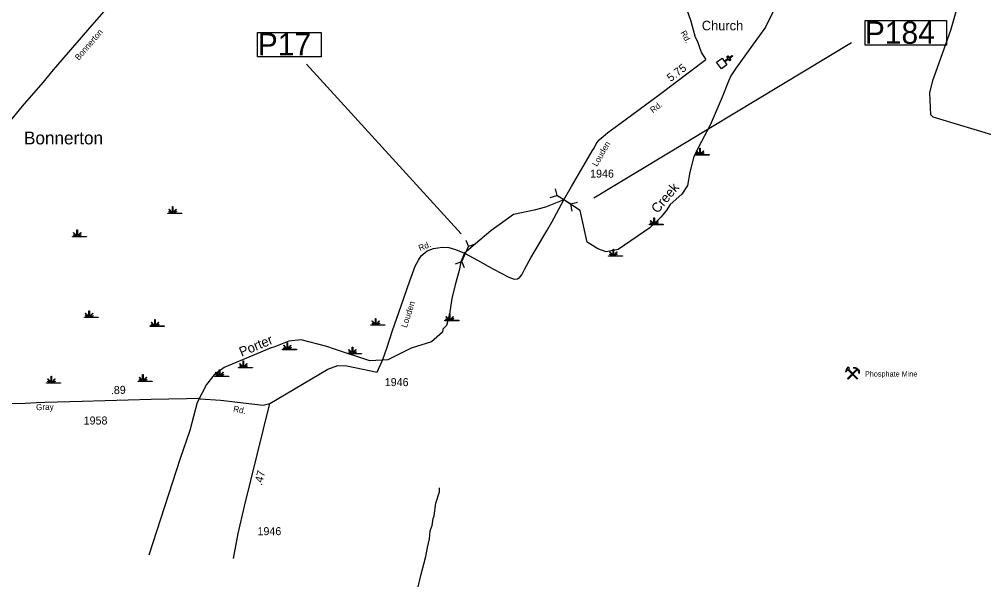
# Model space of a CAD drawing. Extents: x 2532689 to 2764727, y 536648 to 732970.
# Drawn here: x 2638448 to 2653505, y 585362 to 594108 of the extents above; entities that cross this region are included whole.
import ezdxf

# ---------------------------------------------------------------- set-up
doc = ezdxf.new("R2010")
doc.units = 0
for name, color, linetype in [('Exist Civil Demographics Community Label', 7, 'Continuous'), ('Exist Cultural Church CELL', 7, 'Continuous'), ('Exist Cultural Church Label', 7, 'Continuous'), ('Exist Geographical Mine Shaft Label', 7, 'Continuous'), ('Exist Geographical Quarry CELL', 7, 'Continuous'), ('Exist Hydrographic Creek Single Shore', 7, 'Continuous'), ('Exist Hydrographic Creek Single Shore Label', 7, 'Continuous'), ('Exist Hydrographic Swamp CELL', 7, 'Continuous'), ('Exist Road Secondary Mileage Hundredths English Label', 7, 'Continuous'), ('Exist Road Secondary Structure Pipe CELL', 7, 'Continuous'), ('Exist Road Secondary Structure Pipe Number Label', 7, 'Continuous'), ('Exist Road Secondary Type 20 Attributed', 7, 'Continuous'), ('Exist Road Secondary Type 41 Attributed', 7, 'Continuous'), ('Exist Road Secondary Type 51 Attributed', 7, 'Continuous'), ('Exist Road Secondary Type 51 Label', 7, 'Continuous'), ('Exist Road Secondary Type 51 Number Label', 7, 'Continuous')]:
    doc.layers.add(name, color=color, linetype=linetype)

msp = doc.modelspace()

# ---------------------------------------------------------------- linework, layer by layer
at = {"layer": 'Exist Cultural Church CELL'}
msp.add_lwpolyline([(2649420, 593502), (2649453, 593456), (2649515, 593500), (2649497, 593526), (2649510, 593535), (2649528, 593509), (2649577, 593544), (2649586, 593531), (2649538, 593496), (2649556, 593470), (2649543, 593461), (2649525, 593487), (2649463, 593443), (2649496, 593396), (2649409, 593334), (2649333, 593440)], close=True, dxfattribs=at)
at = {"layer": 'Exist Geographical Quarry CELL'}
for points in [[(2651410, 588666), (2651391, 588685), (2651363, 588654), (2651348, 588602)], [(2651380, 588501), (2651388, 588494), (2651537, 588643), (2651530, 588651)], [(2651380, 588643), (2651388, 588651), (2651537, 588501), (2651530, 588494)], [(2651469, 588669), (2651476, 588671), (2651482, 588673), (2651491, 588673), (2651500, 588672), (2651512, 588668), (2651526, 588662), (2651538, 588654), (2651547, 588645), (2651553, 588635), (2651559, 588623), (2651561, 588613), (2651563, 588602), (2651562, 588590), (2651560, 588579), (2651557, 588594), (2651555, 588604), (2651552, 588611), (2651545, 588623), (2651539, 588633), (2651533, 588639), (2651521, 588649), (2651511, 588656), (2651500, 588662), (2651488, 588666), (2651476, 588668)]]:
    msp.add_lwpolyline(points, close=True, dxfattribs=at)
at = {"layer": 'Exist Hydrographic Creek Single Shore'}
for points in [[(2650359, 595032), (2650313, 594915), (2650315, 594439), (2650099, 593984), (2649639, 593348), (2649558, 593223), (2649523, 593140)], [(2654602, 592015), (2652715, 592583), (2652680, 592617), (2652665, 592958), (2652710, 593151), (2652993, 593940), (2653155, 594511)], [(2649523, 593140), (2649424, 592893), (2649233, 592455), (2649097, 592203), (2648977, 591969), (2648916, 591723), (2648879, 591515), (2648790, 591380), (2648611, 591218), (2648546, 591117), (2648465, 591022), (2648294, 590851), (2647800, 590516), (2647610, 590479), (2647483, 590526), (2647314, 590631), (2647206, 591122), (2646950, 591289), (2646662, 591174), (2646486, 591129), (2646164, 591064), (2645810, 590807), (2645400, 590457), (2645343, 590321), (2645315, 590186), (2645253, 589966), (2645200, 589751), (2645163, 589506), (2645118, 589331), (2645061, 589272), (2645053, 589223), (2644882, 589075), (2644567, 588977), (2644204, 588795), (2643921, 588780), (2643367, 588958), (2643249, 588999), (2642847, 589108), (2642656, 589087), (2642424, 588989), (2642383, 588980), (2641648, 588672), (2641492, 588560), (2641371, 588408), (2641227, 588129), (2641111, 587691), (2640962, 587255), (2640471, 585745)], [(2644606, 584969), (2644721, 585447), (2644797, 585722), (2644820, 585864), (2644850, 586000), (2644863, 586126), (2644895, 586209), (2644909, 586318), (2644926, 586361), (2644953, 586559), (2645008, 586736), (2645007, 586795)]]:
    msp.add_lwpolyline(points, dxfattribs=at)
at = {"layer": 'Exist Hydrographic Swamp CELL'}
for points in [[(2649000, 591996), (2649052, 591996), (2649054, 592000), (2649016, 592015), (2649019, 592020), (2649057, 592004), (2649058, 592007), (2649014, 592052), (2649019, 592057), (2649064, 592011), (2649071, 592014), (2649071, 592097), (2649078, 592097), (2649078, 592014), (2649084, 592011), (2649129, 592057), (2649135, 592052), (2649090, 592007), (2649092, 592004), (2649133, 592022), (2649135, 592017), (2649095, 591999), (2649096, 591996), (2649217, 591996), (2649217, 591989), (2649000, 591989)], [(2640767, 591083), (2640820, 591083), (2640822, 591087), (2640784, 591102), (2640787, 591107), (2640824, 591091), (2640826, 591094), (2640782, 591139), (2640787, 591144), (2640832, 591098), (2640838, 591101), (2640838, 591184), (2640846, 591184), (2640846, 591101), (2640852, 591098), (2640897, 591144), (2640902, 591139), (2640858, 591094), (2640860, 591091), (2640901, 591109), (2640903, 591104), (2640862, 591086), (2640864, 591083), (2640985, 591083), (2640985, 591076), (2640767, 591076)], [(2648285, 590909), (2648338, 590909), (2648340, 590913), (2648301, 590928), (2648304, 590933), (2648342, 590917), (2648344, 590920), (2648299, 590964), (2648304, 590970), (2648350, 590924), (2648356, 590926), (2648356, 591009), (2648363, 591009), (2648363, 590926), (2648369, 590924), (2648415, 590970), (2648420, 590964), (2648375, 590920), (2648377, 590916), (2648418, 590935), (2648421, 590930), (2648380, 590912), (2648381, 590909), (2648502, 590909), (2648502, 590902), (2648285, 590902)], [(2639278, 590720), (2639331, 590720), (2639333, 590724), (2639294, 590739), (2639297, 590744), (2639335, 590728), (2639337, 590731), (2639292, 590775), (2639297, 590781), (2639342, 590735), (2639349, 590737), (2639349, 590821), (2639356, 590821), (2639356, 590737), (2639362, 590735), (2639408, 590781), (2639413, 590775), (2639368, 590731), (2639370, 590727), (2639411, 590746), (2639414, 590741), (2639373, 590723), (2639374, 590720), (2639495, 590720), (2639495, 590713), (2639278, 590713)], [(2647649, 590419), (2647701, 590419), (2647703, 590423), (2647665, 590438), (2647668, 590443), (2647706, 590427), (2647707, 590430), (2647663, 590475), (2647668, 590480), (2647713, 590434), (2647720, 590437), (2647720, 590520), (2647727, 590520), (2647727, 590437), (2647733, 590434), (2647778, 590480), (2647784, 590475), (2647739, 590430), (2647741, 590426), (2647782, 590445), (2647784, 590440), (2647743, 590422), (2647745, 590419), (2647866, 590419), (2647866, 590412), (2647649, 590412)], [(2639464, 589459), (2639517, 589459), (2639519, 589463), (2639480, 589478), (2639483, 589483), (2639521, 589467), (2639522, 589470), (2639478, 589515), (2639483, 589520), (2639528, 589474), (2639535, 589477), (2639535, 589560), (2639542, 589560), (2639542, 589477), (2639548, 589474), (2639594, 589520), (2639599, 589515), (2639554, 589470), (2639556, 589466), (2639597, 589485), (2639600, 589480), (2639559, 589462), (2639560, 589459), (2639681, 589459), (2639681, 589452), (2639464, 589452)], [(2645093, 589410), (2645146, 589410), (2645148, 589414), (2645110, 589429), (2645113, 589434), (2645150, 589418), (2645152, 589421), (2645107, 589466), (2645113, 589471), (2645158, 589425), (2645164, 589428), (2645164, 589511), (2645171, 589511), (2645171, 589428), (2645178, 589425), (2645223, 589471), (2645228, 589466), (2645184, 589421), (2645186, 589417), (2645227, 589436), (2645229, 589431), (2645188, 589413), (2645190, 589410), (2645311, 589410), (2645311, 589403), (2645093, 589403)], [(2640492, 589322), (2640544, 589322), (2640546, 589326), (2640508, 589340), (2640511, 589346), (2640549, 589330), (2640550, 589333), (2640506, 589377), (2640511, 589382), (2640556, 589337), (2640563, 589339), (2640563, 589422), (2640570, 589422), (2640570, 589339), (2640576, 589337), (2640622, 589382), (2640627, 589377), (2640582, 589333), (2640584, 589329), (2640625, 589348), (2640628, 589343), (2640587, 589325), (2640588, 589322), (2640709, 589322), (2640709, 589315), (2640492, 589315)], [(2643939, 589340), (2643992, 589340), (2643994, 589343), (2643955, 589358), (2643958, 589363), (2643996, 589348), (2643998, 589351), (2643953, 589395), (2643958, 589400), (2644004, 589355), (2644010, 589357), (2644010, 589440), (2644017, 589440), (2644017, 589357), (2644023, 589355), (2644069, 589400), (2644074, 589395), (2644029, 589351), (2644031, 589347), (2644072, 589366), (2644075, 589360), (2644034, 589343), (2644035, 589340), (2644156, 589340), (2644156, 589333), (2643939, 589333)], [(2642558, 588960), (2642610, 588960), (2642612, 588963), (2642574, 588978), (2642577, 588983), (2642615, 588967), (2642616, 588970), (2642572, 589015), (2642577, 589020), (2642622, 588975), (2642629, 588977), (2642629, 589060), (2642636, 589060), (2642636, 588977), (2642642, 588975), (2642687, 589020), (2642693, 589015), (2642648, 588970), (2642650, 588967), (2642691, 588985), (2642693, 588980), (2642652, 588962), (2642654, 588960), (2642775, 588960), (2642775, 588952), (2642558, 588952)], [(2643575, 588892), (2643627, 588892), (2643629, 588896), (2643591, 588911), (2643594, 588916), (2643632, 588900), (2643633, 588903), (2643589, 588947), (2643594, 588953), (2643639, 588907), (2643646, 588909), (2643646, 588993), (2643653, 588993), (2643653, 588909), (2643659, 588907), (2643705, 588953), (2643710, 588947), (2643665, 588903), (2643667, 588899), (2643708, 588918), (2643711, 588913), (2643670, 588895), (2643671, 588892), (2643792, 588892), (2643792, 588885), (2643575, 588885)], [(2641872, 588675), (2641925, 588675), (2641927, 588679), (2641889, 588694), (2641892, 588699), (2641929, 588683), (2641931, 588686), (2641886, 588731), (2641892, 588736), (2641937, 588690), (2641943, 588693), (2641943, 588776), (2641950, 588776), (2641950, 588693), (2641957, 588690), (2642002, 588736), (2642007, 588731), (2641963, 588686), (2641965, 588683), (2642006, 588701), (2642008, 588696), (2641967, 588678), (2641969, 588675), (2642090, 588675), (2642090, 588668), (2641872, 588668)], [(2641500, 588538), (2641553, 588538), (2641555, 588542), (2641517, 588557), (2641520, 588562), (2641557, 588546), (2641559, 588549), (2641514, 588594), (2641520, 588599), (2641565, 588553), (2641571, 588556), (2641571, 588639), (2641578, 588639), (2641578, 588556), (2641585, 588553), (2641630, 588599), (2641635, 588594), (2641591, 588549), (2641593, 588545), (2641634, 588564), (2641636, 588559), (2641595, 588541), (2641597, 588538), (2641718, 588538), (2641718, 588531), (2641500, 588531)], [(2638875, 588437), (2638927, 588437), (2638929, 588440), (2638891, 588455), (2638894, 588460), (2638932, 588445), (2638933, 588447), (2638889, 588492), (2638894, 588497), (2638939, 588452), (2638946, 588454), (2638946, 588537), (2638953, 588537), (2638953, 588454), (2638959, 588452), (2639005, 588497), (2639010, 588492), (2638965, 588447), (2638967, 588444), (2639008, 588462), (2639011, 588457), (2638970, 588440), (2638971, 588437), (2639092, 588437), (2639092, 588430), (2638875, 588430)], [(2640303, 588461), (2640356, 588461), (2640358, 588465), (2640320, 588480), (2640323, 588485), (2640360, 588469), (2640362, 588472), (2640318, 588516), (2640323, 588522), (2640368, 588476), (2640374, 588478), (2640374, 588562), (2640382, 588562), (2640382, 588478), (2640388, 588476), (2640433, 588522), (2640438, 588516), (2640394, 588472), (2640396, 588468), (2640437, 588487), (2640439, 588482), (2640398, 588464), (2640400, 588461), (2640521, 588461), (2640521, 588454), (2640303, 588454)]]:
    msp.add_lwpolyline(points, close=True, dxfattribs=at)
at = {"layer": 'Exist Road Secondary Structure Pipe CELL'}
for p, q in [((2646817, 591462), (2646839, 591356)), ((2646735, 591327), (2646839, 591356)), ((2647060, 591221), (2646839, 591356)), ((2647164, 591250), (2647060, 591221)), ((2647082, 591116), (2647060, 591221)), ((2645358, 590327), (2645461, 590564)), ((2645418, 590663), (2645461, 590564)), ((2645563, 590601), (2645461, 590564)), ((2645257, 590290), (2645358, 590327)), ((2645401, 590228), (2645358, 590327))]:
    msp.add_line(p, q, dxfattribs=at)
at = {"layer": 'Exist Road Secondary Structure Pipe Number Label'}
for p, q in [((2647419, 591319), (2651441, 593747)), ((2645346, 590759), (2642933, 593408))]:
    msp.add_line(p, q, dxfattribs=at)
for points in [[(2651656, 594090), (2652922, 594090), (2652922, 593706), (2651656, 593706)], [(2642168, 593903), (2643163, 593903), (2643163, 593523), (2642168, 593523)]]:
    msp.add_lwpolyline(points, close=True, dxfattribs=at)
at = {"layer": 'Exist Road Secondary Type 20 Attributed'}
msp.add_lwpolyline([(2641792, 585695), (2641866, 586084), (2641965, 586511), (2642359, 588111)], dxfattribs=at)
at = {"layer": 'Exist Road Secondary Type 41 Attributed'}
msp.add_lwpolyline([(2637668, 588092), (2637866, 588101), (2638111, 588111), (2638310, 588117), (2638450, 588114), (2638715, 588126), (2638847, 588131), (2639429, 588146), (2640505, 588180), (2641060, 588188), (2641234, 588196), (2641271, 588187), (2641587, 588164), (2642255, 588087), (2642359, 588111)], dxfattribs=at)
at = {"layer": 'Exist Road Secondary Type 51 Attributed'}
for points in [[(2638270, 592469), (2638497, 592750), (2638823, 593119), (2638983, 593317), (2639587, 594016), (2640131, 594644)], [(2648849, 594319), (2648930, 594079), (2649001, 593827), (2649037, 593759), (2649067, 593670), (2649101, 593585), (2649113, 593558), (2649166, 593482)], [(2644125, 588799), (2644184, 588973), (2644274, 589251), (2644409, 589638), (2644544, 590025), (2644628, 590253), (2644679, 590350), (2644722, 590415), (2644816, 590492), (2644917, 590532), (2645049, 590551), (2645155, 590545), (2645258, 590517), (2645400, 590457), (2645468, 590420), (2645604, 590351), (2645851, 590206), (2646092, 590083), (2646176, 590051), (2646224, 590055), (2646264, 590083), (2646295, 590120), (2646339, 590211), (2646437, 590385), (2646638, 590728), (2646682, 590809), (2646763, 590942), (2646950, 591289), (2647072, 591501), (2647396, 592061), (2647422, 592095), (2647456, 592164), (2647499, 592225), (2647565, 592280), (2647636, 592340), (2647811, 592466), (2648441, 592932), (2649166, 593482)], [(2642359, 588111), (2643267, 588650), (2643420, 588705), (2643561, 588699), (2643812, 588650), (2644033, 588600), (2644125, 588799)]]:
    msp.add_lwpolyline(points, dxfattribs=at)

# ---------------------------------------------------------------- texts
at = {"layer": 'Exist Civil Demographics Community Label'}
msp.add_text('Bonnerton', height=200, dxfattribs=at).set_placement((2638522, 592156))
at = {"layer": 'Exist Cultural Church Label'}
msp.add_text('Church', height=150, dxfattribs=at).set_placement((2649104, 593935))
at = {"layer": 'Exist Geographical Mine Shaft Label'}
msp.add_text('Phosphate Mine', height=82.02, dxfattribs=at).set_placement((2651651, 588533))
at = {"layer": 'Exist Hydrographic Creek Single Shore Label'}
for s, rotation, p in [('Creek', 49.6076, (2648413, 591069)), ('Porter', 22.7831, (2641919, 588839))]:
    msp.add_text(s, height=150, rotation=rotation, dxfattribs=at).set_placement(p)
at = {"layer": 'Exist Road Secondary Mileage Hundredths English Label'}
for s, rotation, p in [('5.75', 37.1908, (2648618, 593128)), ('.89', 1.7896, (2639880, 588257)), ('.47', 76.1699, (2642235, 586824))]:
    msp.add_text(s, height=125, rotation=rotation, dxfattribs=at).set_placement(p)
at = {"layer": 'Exist Road Secondary Structure Pipe Number Label'}
for s, p in [('P184', (2651649, 593725)), ('P17', (2642171, 593543))]:
    msp.add_text(s, height=350, dxfattribs=at).set_placement(p)
at = {"layer": 'Exist Road Secondary Type 51 Label'}
for s, rotation, p in [('Bonnerton', 49.0882, (2639377, 593460)), ('Rd.', 297.777, (2648768, 593901)), ('Rd.', 37.1476, (2648340, 592640)), ('Louden', 59.9374, (2647468, 591801)), ('Rd.', 21.6763, (2644703, 590489)), ('Louden', 72.0877, (2644498, 589287)), ('Gray', 1.4741, (2638711, 588007)), ('Rd.', 348.3249, (2641782, 587987))]:
    msp.add_text(s, height=95, rotation=rotation, dxfattribs=at).set_placement(p)
at = {"layer": 'Exist Road Secondary Type 51 Number Label'}
for s, p in [('1946', (2647360, 591637)), ('1946', (2644154, 588383)), ('1958', (2639453, 587784)), ('1946', (2642167, 586057))]:
    msp.add_text(s, height=125, dxfattribs=at).set_placement(p)

doc.saveas('drawing.dxf')
